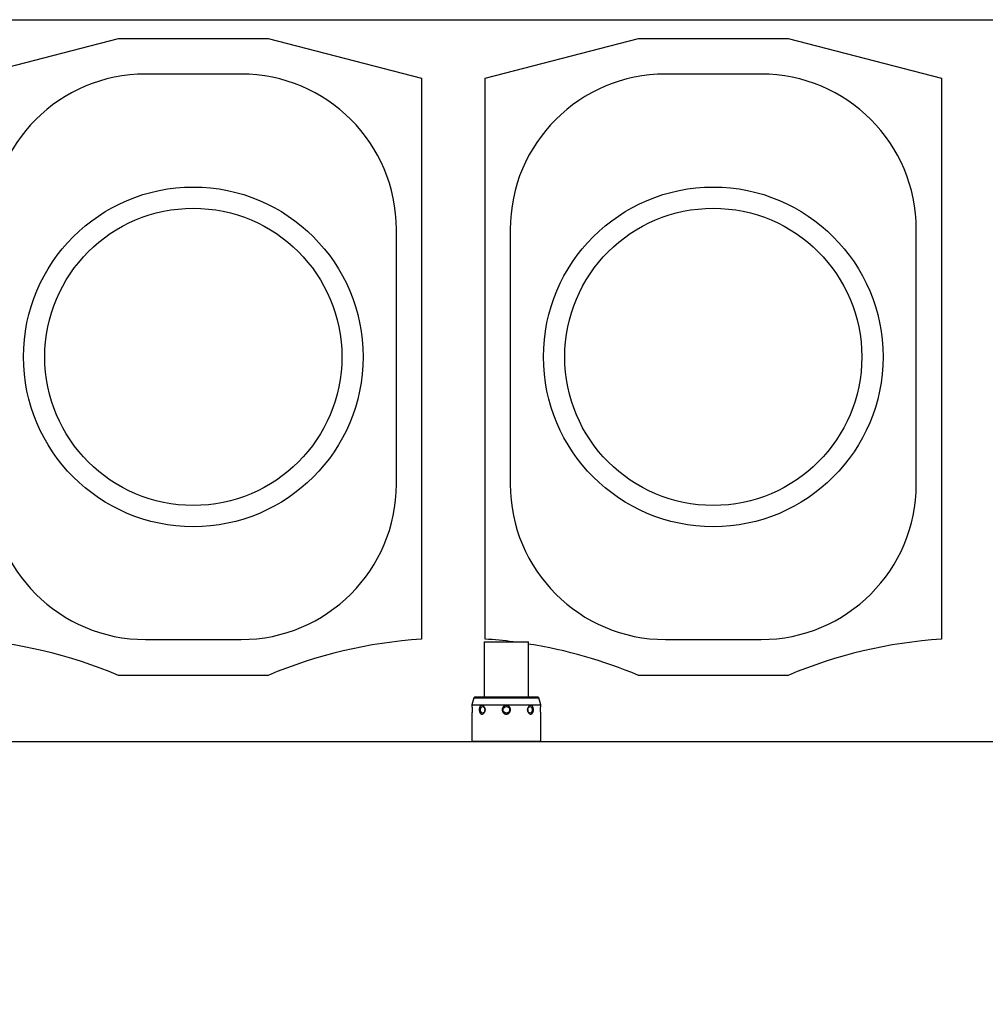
# Model space of a CAD drawing. Header units: inches. Extents: x 0 to 20790, y -12 to 14700.
# Tile 427 of 441: x 16005 to 16915, y 9796 to 10724. Entities that reach past the tile are written whole.
import ezdxf

# ---------------------------------------------------------------- set-up
doc = ezdxf.new("R2010")
doc.units = ezdxf.units.IN
doc.layers.add('1', color=7, linetype='Continuous', true_color=0xffffff)
doc.layers.add('254', color=7, linetype='Continuous', true_color=0xffffff)
doc.styles.add('latin_extended', font='simplex.shx')
doc.dimstyles.get("Standard").update_dxf_attribs({"dimtxt": 0.18, "dimasz": 0.18, "dimexe": 0.18, "dimexo": 0.0625, "dimgap": 0.09, "dimtad": 0, "dimtih": 1, "dimtoh": 1, "dimdec": 4, "dimzin": 0, "dimdsep": 46, "dimtxsty": 'Standard', "dimcen": 0.09, "dimadec": 0, "dimazin": 0, "dimtfac": 1, "dimtdec": 4, "dimtofl": 0, "dimtmove": 0, "dimatfit": 3, "dimfxl": 1, "dimtolj": 1, "dimtzin": 0, "dimarcsym": 0})

# ---------------------------------------------------------------- blocks, each defined once
blk = doc.blocks.new('_U1')
at = {"layer": '254', "color": 3, "linetype": 'Continuous', "lineweight": 13, "transparency": 16777216}
for p, q in [((14453.84, 10348.96), (14453.84, 8475.94)), ((19103.84, 9883.94), (19103.84, 8475.94)), ((14576.34, 8510.94), (18981.34, 8510.94))]:
    blk.add_line(p, q, dxfattribs=at)
at = {"layer": '254', "color": 3, "transparency": 16777216}
for points in [[(14576.34, 8531.36), (14576.34, 8490.52), (14453.84, 8510.94)], [(18981.34, 8490.52), (18981.34, 8531.36), (19103.84, 8510.94)]]:
    blk.add_solid(points, dxfattribs=at)
at = {"layer": 'Defpoints', "color": 0, "transparency": 16777216}
for p in [(14453.84, 10383.96), (19103.84, 9918.94), (19103.84, 8510.94)]:
    blk.add_point(p, dxfattribs=at)
at = {"layer": '254', "color": 2, "lineweight": 13, "transparency": 16777216, "insert": (16563.01, 8694.69), "char_height": 122.5, "attachment_point": 1, "style": 'latin_extended'}
blk.add_mtext('\\A1;4650', dxfattribs=at)

msp = doc.modelspace()

# ---------------------------------------------------------------- linework, layer by layer
at = {"layer": '1', "color": 2, "linetype": 'Continuous', "lineweight": 25}
for p, q in [((15373.376, 10723.972), (17867.81, 10723.972)), ((15953.838, 10668.971), (16098.338, 10706.342)), ((16098.338, 10706.342), (16239.338, 10706.342)), ((16239.338, 10706.342), (16383.838, 10668.971)), ((16443.838, 10668.971), (16588.338, 10706.342)), ((16588.338, 10706.342), (16729.338, 10706.342)), ((16729.338, 10706.342), (16873.838, 10668.971)), ((16213.838, 10672.792), (16123.838, 10672.792)), ((16383.838, 10668.971), (16383.838, 10140.471)), ((16443.838, 10140.471), (16443.838, 10668.971)), ((16703.838, 10672.792), (16613.838, 10672.792)), ((16873.838, 10668.971), (16873.838, 10140.471)), ((16360.188, 10286.442), (16360.188, 10526.442)), ((16467.488, 10526.442), (16467.488, 10286.442)), ((16850.188, 10286.442), (16850.188, 10526.442)), ((16123.838, 10140.092), (16213.838, 10140.092)), ((16442.838, 10137.942), (16484.838, 10137.942)), ((16442.838, 10137.942), (16442.838, 10085.943)), ((16484.838, 10085.943), (16484.838, 10137.942)), ((16613.838, 10140.092), (16703.838, 10140.092)), ((16239.338, 10106.342), (16098.338, 10106.342)), ((16729.338, 10106.342), (16588.338, 10106.342)), ((16433.155, 10085.259), (16431.338, 10078.477)), ((16433.838, 10085.942), (16433.155, 10085.259)), ((16433.155, 10085.259), (16494.521, 10085.259)), ((16493.838, 10085.942), (16433.838, 10085.942)), ((16494.521, 10085.259), (16493.838, 10085.942)), ((16496.338, 10078.477), (16494.521, 10085.259)), ((16431.338, 10078.477), (16431.338, 10077.998)), ((16431.338, 10078.477), (16496.338, 10078.477)), ((16496.338, 10078.025), (16496.338, 10078.477)), ((16431.338, 10069.852), (16431.338, 10044.442)), ((16496.338, 10044.442), (16496.338, 10069.894)), ((14453.838, 10043.942), (18263.787, 10043.942)), ((16431.338, 10044.442), (16431.838, 10043.942)), ((16431.338, 10044.442), (16496.338, 10044.442)), ((16495.838, 10043.942), (16496.338, 10044.442))]:
    msp.add_line(p, q, dxfattribs=at)
for centre, radius in [((16168.838, 10406.342), 160), ((16658.838, 10406.342), 160), ((16168.838, 10406.342), 140), ((16658.838, 10406.342), 140), ((16463.838, 10073.942), 3.1)]:
    msp.add_circle(centre, radius, dxfattribs=at)
for centre, radius, start, end in [((16123.838, 10526.442), 146.35, 90, 180), ((16213.838, 10526.442), 146.35, 0, 90), ((16613.838, 10526.442), 146.35, 90, 180), ((16703.838, 10526.442), 146.35, 0, 90), ((16123.838, 10286.442), 146.35, 180, 270), ((16213.838, 10286.442), 146.35, 270, 0), ((16613.838, 10286.442), 146.35, 180, 270), ((16703.838, 10286.442), 146.35, 270, 0), ((15924.065, 9691.457), 450, 67.21506, 86.206416), ((16413.611, 9691.457), 450, 93.793584, 112.78494), ((16414.065, 9691.457), 450, 82.833077, 86.206416), ((16903.611, 9691.457), 450, 93.793584, 112.78494), ((16414.065, 9691.457), 450, 67.21506, 80.951152)]:
    msp.add_arc(centre, radius, start, end, dxfattribs=at)
for centre, major_axis in [((16441.565, 10073.942), (0, -3.1)), ((16486.112, 10073.942), (0, 3.1))]:
    msp.add_ellipse(centre, major_axis=major_axis, ratio=0.7071068, dxfattribs=at)
for points, knots in [([(16431.338, 10078.042), (16431.338, 10078.042), (16431.339, 10078.039), (16431.339, 10078.033), (16431.34, 10078.03), (16431.34, 10078.025), (16431.341, 10078.021), (16431.342, 10078.01), (16431.343, 10078.001), (16431.347, 10077.968), (16431.353, 10077.911), (16431.362, 10077.827), (16431.368, 10077.766), (16431.37, 10077.754), (16431.372, 10077.728), (16431.374, 10077.714), (16431.378, 10077.673), (16431.381, 10077.644), (16431.39, 10077.553), (16431.397, 10077.486), (16431.41, 10077.342), (16431.417, 10077.265), (16431.428, 10077.141), (16431.432, 10077.098), (16431.438, 10077.031), (16431.44, 10077.009), (16431.444, 10076.964), (16431.453, 10076.849), (16431.462, 10076.728), (16431.477, 10076.528), (16431.485, 10076.423), (16431.495, 10076.261), (16431.5, 10076.179), (16431.506, 10076.094), (16431.509, 10076.037), (16431.51, 10076.008), (16431.519, 10075.864), (16431.525, 10075.746), (16431.536, 10075.507), (16431.546, 10075.264), (16431.554, 10075.012), (16431.558, 10074.852), (16431.559, 10074.82), (16431.56, 10074.756), (16431.561, 10074.724), (16431.563, 10074.627), (16431.564, 10074.562), (16431.567, 10074.367), (16431.57, 10074.108), (16431.57, 10073.848), (16431.568, 10073.588), (16431.566, 10073.458), (16431.564, 10073.296), (16431.563, 10073.263), (16431.562, 10073.198), (16431.56, 10073.102), (16431.557, 10073.006), (16431.552, 10072.816), (16431.544, 10072.566), (16431.534, 10072.324), (16431.525, 10072.146), (16431.522, 10072.086), (16431.516, 10071.969), (16431.513, 10071.911), (16431.503, 10071.739), (16431.489, 10071.518), (16431.474, 10071.313), (16431.459, 10071.114), (16431.452, 10071.019), (16431.442, 10070.905), (16431.44, 10070.882), (16431.437, 10070.838), (16431.435, 10070.816), (16431.429, 10070.75), (16431.425, 10070.708), (16431.414, 10070.586), (16431.4, 10070.434), (16431.387, 10070.305), (16431.379, 10070.217), (16431.374, 10070.174), (16431.37, 10070.136), (16431.368, 10070.11), (16431.366, 10070.098), (16431.36, 10070.039), (16431.351, 10069.959), (16431.345, 10069.905), (16431.341, 10069.865), (16431.34, 10069.852), (16431.339, 10069.843), (16431.338, 10069.842), (16431.338, 10069.842)], [0, 0, 0, 0, 0.0175937, 0.0175937, 0.0254062, 0.0254062, 0.0332187, 0.0332187, 0.0488437, 0.0488437, 0.0800937, 0.1113437, 0.1113437, 0.1191562, 0.1191562, 0.1269687, 0.1269687, 0.1425937, 0.1425937, 0.1738437, 0.1738437, 0.2050937, 0.2050937, 0.2207187, 0.2207187, 0.2285312, 0.2285312, 0.2363437, 0.2675937, 0.2675937, 0.2988437, 0.2988437, 0.3144687, 0.3222812, 0.3222812, 0.3300937, 0.3300937, 0.3613437, 0.3613437, 0.3925937, 0.4238437, 0.4238437, 0.4316562, 0.4316562, 0.4394687, 0.4394687, 0.4550937, 0.4550937, 0.4863437, 0.5175937, 0.5175937, 0.5488437, 0.5488437, 0.5566562, 0.5566562, 0.5644687, 0.5800937, 0.5800937, 0.6113437, 0.6425937, 0.6425937, 0.6582187, 0.6582187, 0.6738437, 0.6738437, 0.7050937, 0.7363437, 0.7363437, 0.7675937, 0.7675937, 0.7754062, 0.7754062, 0.7832187, 0.7832187, 0.7988437, 0.7988437, 0.8300937, 0.8613437, 0.8613437, 0.8769687, 0.8847812, 0.8847812, 0.8925937, 0.8925937, 0.9238437, 0.9550937, 0.9550937, 0.9863437, 0.9863437, 1, 1, 1, 1]), ([(16439.267, 10070.673), (16439.199, 10070.755), (16439.136, 10070.842), (16439.015, 10071.024), (16438.901, 10071.215), (16438.799, 10071.423), (16438.74, 10071.559), (16438.728, 10071.586), (16438.706, 10071.641), (16438.672, 10071.724), (16438.641, 10071.808), (16438.581, 10071.979), (16438.508, 10072.211), (16438.449, 10072.454), (16438.41, 10072.64), (16438.398, 10072.703), (16438.376, 10072.829), (16438.365, 10072.893), (16438.337, 10073.084), (16438.308, 10073.34), (16438.285, 10073.727), (16438.284, 10073.989), (16438.288, 10074.153), (16438.289, 10074.186), (16438.292, 10074.251), (16438.297, 10074.349), (16438.303, 10074.447), (16438.319, 10074.64), (16438.348, 10074.896), (16438.391, 10075.146), (16438.428, 10075.332), (16438.449, 10075.424), (16438.471, 10075.516), (16438.486, 10075.577), (16438.494, 10075.607), (16438.535, 10075.758), (16438.607, 10075.992), (16438.693, 10076.214), (16438.785, 10076.429), (16438.835, 10076.533), (16438.915, 10076.684), (16438.942, 10076.734), (16438.999, 10076.831), (16439.029, 10076.878), (16439.119, 10077.017), (16439.244, 10077.191), (16439.381, 10077.345), (16439.524, 10077.488), (16439.599, 10077.555), (16439.697, 10077.631), (16439.716, 10077.646), (16439.756, 10077.675), (16439.816, 10077.717), (16439.876, 10077.756), (16439.999, 10077.828), (16440.083, 10077.87), (16440.254, 10077.94), (16440.341, 10077.969), (16440.453, 10077.996), (16440.476, 10078.001), (16440.521, 10078.01), (16440.544, 10078.014), (16440.612, 10078.025), (16440.658, 10078.031), (16440.796, 10078.043), (16440.98, 10078.044), (16441.165, 10078.018), (16441.304, 10077.988), (16441.35, 10077.976), (16441.42, 10077.956), (16441.443, 10077.949), (16441.49, 10077.933), (16441.605, 10077.893), (16441.719, 10077.843), (16441.897, 10077.749), (16441.985, 10077.696), (16442.115, 10077.607), (16442.157, 10077.576), (16442.242, 10077.511), (16442.284, 10077.476), (16442.409, 10077.37), (16442.488, 10077.293), (16442.642, 10077.131), (16442.716, 10077.044), (16442.823, 10076.908), (16442.857, 10076.861), (16442.926, 10076.765), (16442.959, 10076.716), (16443.057, 10076.565), (16443.118, 10076.461), (16443.232, 10076.247), (16443.339, 10076.026), (16443.429, 10075.793), (16443.481, 10075.643), (16443.491, 10075.613), (16443.511, 10075.552), (16443.52, 10075.522), (16443.548, 10075.43), (16443.566, 10075.368), (16443.614, 10075.183), (16443.67, 10074.932), (16443.708, 10074.677), (16443.73, 10074.483), (16443.739, 10074.386), (16443.746, 10074.288), (16443.749, 10074.223), (16443.751, 10074.19), (16443.757, 10074.026), (16443.758, 10073.764), (16443.732, 10073.376), (16443.696, 10073.12), (16443.662, 10072.929), (16443.649, 10072.866), (16443.629, 10072.771), (16443.622, 10072.739), (16443.607, 10072.676), (16443.569, 10072.519), (16443.488, 10072.245), (16443.399, 10072.012), (16443.303, 10071.784), (16443.25, 10071.673), (16443.179, 10071.537), (16443.165, 10071.51), (16443.135, 10071.456), (16443.12, 10071.43), (16443.075, 10071.351), (16443.044, 10071.3), (16442.948, 10071.149), (16442.814, 10070.956), (16442.668, 10070.782), (16442.554, 10070.659), (16442.496, 10070.599), (16442.435, 10070.541), (16442.395, 10070.504), (16442.375, 10070.485), (16442.272, 10070.394), (16442.103, 10070.261), (16441.929, 10070.153), (16441.752, 10070.056), (16441.661, 10070.014), (16441.547, 10069.97), (16441.523, 10069.962), (16441.477, 10069.945), (16441.454, 10069.938), (16441.384, 10069.916), (16441.338, 10069.904), (16441.199, 10069.871), (16441.013, 10069.841), (16440.829, 10069.839), (16440.692, 10069.849), (16440.646, 10069.853), (16440.577, 10069.863), (16440.554, 10069.867), (16440.509, 10069.875), (16440.486, 10069.88), (16440.374, 10069.905), (16440.286, 10069.932), (16440.113, 10069.999), (16440.029, 10070.04), (16439.905, 10070.11), (16439.864, 10070.135), (16439.783, 10070.188), (16439.743, 10070.217), (16439.625, 10070.306), (16439.55, 10070.372), (16439.441, 10070.478), (16439.405, 10070.515), (16439.335, 10070.592), (16439.3, 10070.632), (16439.267, 10070.673)], [0, 0, 0, 0, 0.015625, 0.015625, 0.03125, 0.046875, 0.046875, 0.0507813, 0.0507813, 0.0546875, 0.0625, 0.0625, 0.078125, 0.09375, 0.09375, 0.1015625, 0.1015625, 0.109375, 0.109375, 0.125, 0.140625, 0.15625, 0.15625, 0.1601563, 0.1601563, 0.1640625, 0.171875, 0.171875, 0.1875, 0.203125, 0.203125, 0.2109375, 0.2148438, 0.2148438, 0.21875, 0.21875, 0.234375, 0.25, 0.25, 0.265625, 0.265625, 0.2734375, 0.2734375, 0.28125, 0.28125, 0.296875, 0.3125, 0.3125, 0.328125, 0.328125, 0.3320313, 0.3320313, 0.3359375, 0.34375, 0.34375, 0.359375, 0.359375, 0.375, 0.375, 0.3789063, 0.3789063, 0.3828125, 0.3828125, 0.390625, 0.390625, 0.40625, 0.421875, 0.421875, 0.4296875, 0.4296875, 0.4335937, 0.4335937, 0.4375, 0.453125, 0.453125, 0.46875, 0.46875, 0.4765625, 0.4765625, 0.484375, 0.484375, 0.5, 0.5, 0.515625, 0.515625, 0.5234375, 0.5234375, 0.53125, 0.53125, 0.546875, 0.546875, 0.5625, 0.578125, 0.578125, 0.5820312, 0.5820312, 0.5859375, 0.5859375, 0.59375, 0.59375, 0.609375, 0.625, 0.625, 0.6328125, 0.6367188, 0.6367188, 0.640625, 0.640625, 0.65625, 0.671875, 0.6875, 0.6875, 0.6953125, 0.6953125, 0.6992188, 0.6992188, 0.703125, 0.71875, 0.734375, 0.734375, 0.75, 0.75, 0.7539063, 0.7539063, 0.7578125, 0.7578125, 0.765625, 0.765625, 0.78125, 0.796875, 0.796875, 0.8046875, 0.8085938, 0.8085938, 0.8125, 0.8125, 0.828125, 0.84375, 0.84375, 0.859375, 0.859375, 0.8632813, 0.8632813, 0.8671875, 0.8671875, 0.875, 0.875, 0.890625, 0.90625, 0.90625, 0.9140625, 0.9140625, 0.9179688, 0.9179688, 0.921875, 0.921875, 0.9375, 0.9375, 0.953125, 0.953125, 0.9609375, 0.9609375, 0.96875, 0.96875, 0.984375, 0.984375, 0.9921875, 0.9921875, 1, 1, 1, 1]), ([(16462.605, 10070.056), (16462.481, 10070.1), (16462.36, 10070.151), (16462.126, 10070.264), (16461.898, 10070.388), (16461.682, 10070.536), (16461.552, 10070.636), (16461.526, 10070.656), (16461.475, 10070.697), (16461.399, 10070.76), (16461.326, 10070.825), (16461.184, 10070.958), (16461.003, 10071.145), (16460.841, 10071.348), (16460.745, 10071.481), (16460.726, 10071.508), (16460.689, 10071.562), (16460.671, 10071.589), (16460.617, 10071.672), (16460.583, 10071.727), (16460.484, 10071.896), (16460.364, 10072.126), (16460.265, 10072.367), (16460.199, 10072.551), (16460.168, 10072.644), (16460.14, 10072.738), (16460.122, 10072.801), (16460.114, 10072.833), (16460.073, 10072.992), (16460.046, 10073.12), (16460.005, 10073.376), (16459.975, 10073.634), (16459.968, 10073.895), (16459.971, 10074.058), (16459.972, 10074.091), (16459.975, 10074.157), (16459.976, 10074.189), (16459.983, 10074.288), (16459.989, 10074.353), (16460.01, 10074.548), (16460.05, 10074.805), (16460.114, 10075.057), (16460.188, 10075.305), (16460.231, 10075.429), (16460.293, 10075.581), (16460.305, 10075.611), (16460.331, 10075.671), (16460.371, 10075.761), (16460.414, 10075.849), (16460.504, 10076.023), (16460.633, 10076.247), (16460.783, 10076.459), (16460.904, 10076.612), (16460.966, 10076.687), (16461.031, 10076.761), (16461.075, 10076.81), (16461.098, 10076.834), (16461.211, 10076.952), (16461.4, 10077.131), (16461.604, 10077.29), (16461.817, 10077.439), (16461.927, 10077.508), (16462.07, 10077.587), (16462.099, 10077.603), (16462.157, 10077.633), (16462.186, 10077.648), (16462.275, 10077.692), (16462.334, 10077.719), (16462.514, 10077.796), (16462.758, 10077.885), (16463.01, 10077.949), (16463.202, 10077.986), (16463.266, 10077.997), (16463.363, 10078.011), (16463.396, 10078.015), (16463.461, 10078.022), (16463.494, 10078.025), (16463.658, 10078.039), (16463.788, 10078.044), (16464.048, 10078.038), (16464.178, 10078.028), (16464.371, 10078.003), (16464.468, 10077.988), (16464.565, 10077.969), (16464.629, 10077.955), (16464.661, 10077.948), (16464.821, 10077.909), (16464.946, 10077.872), (16465.191, 10077.784), (16465.431, 10077.684), (16465.661, 10077.56), (16465.801, 10077.474), (16465.829, 10077.456), (16465.884, 10077.421), (16465.966, 10077.366), (16466.045, 10077.309), (16466.2, 10077.19), (16466.398, 10077.022), (16466.58, 10076.836), (16466.688, 10076.713), (16466.71, 10076.688), (16466.752, 10076.637), (16466.773, 10076.612), (16466.834, 10076.535), (16466.873, 10076.483), (16466.988, 10076.324), (16467.13, 10076.107), (16467.251, 10075.876), (16467.333, 10075.699), (16467.36, 10075.639), (16467.397, 10075.548), (16467.409, 10075.518), (16467.433, 10075.456), (16467.444, 10075.426), (16467.5, 10075.271), (16467.538, 10075.147), (16467.603, 10074.895), (16467.656, 10074.641), (16467.687, 10074.382), (16467.701, 10074.185), (16467.704, 10074.12), (16467.708, 10073.988), (16467.708, 10073.923), (16467.704, 10073.727), (16467.687, 10073.468), (16467.647, 10073.211), (16467.608, 10073.02), (16467.587, 10072.924), (16467.562, 10072.829), (16467.545, 10072.766), (16467.535, 10072.734), (16467.488, 10072.577), (16467.402, 10072.331), (16467.24, 10071.977), (16467.11, 10071.752), (16467.005, 10071.587), (16466.968, 10071.533), (16466.911, 10071.453), (16466.892, 10071.426), (16466.853, 10071.373), (16466.833, 10071.347), (16466.732, 10071.219), (16466.562, 10071.022), (16466.374, 10070.844), (16466.177, 10070.675), (16466.075, 10070.595), (16465.914, 10070.482), (16465.859, 10070.446), (16465.748, 10070.376), (16465.691, 10070.343), (16465.521, 10070.248), (16465.404, 10070.191), (16465.166, 10070.089), (16465.044, 10070.044), (16464.857, 10069.986), (16464.794, 10069.968), (16464.699, 10069.944), (16464.667, 10069.937), (16464.602, 10069.922), (16464.57, 10069.916), (16464.409, 10069.884), (16464.151, 10069.848), (16463.891, 10069.84), (16463.696, 10069.844), (16463.598, 10069.848), (16463.5, 10069.857), (16463.435, 10069.864), (16463.402, 10069.868), (16463.239, 10069.889), (16463.11, 10069.913), (16462.919, 10069.959), (16462.855, 10069.976), (16462.73, 10070.013), (16462.667, 10070.034), (16462.605, 10070.056)], [0, 0, 0, 0, 0.015625, 0.015625, 0.03125, 0.046875, 0.046875, 0.0507813, 0.0507813, 0.0546875, 0.0625, 0.0625, 0.078125, 0.09375, 0.09375, 0.0976563, 0.0976563, 0.1015625, 0.1015625, 0.109375, 0.109375, 0.125, 0.140625, 0.140625, 0.1484375, 0.1523438, 0.1523438, 0.15625, 0.15625, 0.171875, 0.171875, 0.1875, 0.203125, 0.203125, 0.2070313, 0.2070313, 0.2109375, 0.2109375, 0.21875, 0.21875, 0.234375, 0.25, 0.25, 0.265625, 0.265625, 0.2695313, 0.2695313, 0.2734375, 0.28125, 0.28125, 0.296875, 0.3125, 0.3125, 0.3203125, 0.3242188, 0.3242188, 0.328125, 0.328125, 0.34375, 0.359375, 0.359375, 0.375, 0.375, 0.3789063, 0.3789063, 0.3828125, 0.3828125, 0.390625, 0.390625, 0.40625, 0.421875, 0.421875, 0.4296875, 0.4296875, 0.4335938, 0.4335938, 0.4375, 0.4375, 0.453125, 0.453125, 0.46875, 0.46875, 0.4765625, 0.4804688, 0.4804688, 0.484375, 0.484375, 0.5, 0.5, 0.515625, 0.53125, 0.53125, 0.5351563, 0.5351563, 0.5390625, 0.546875, 0.546875, 0.5625, 0.578125, 0.578125, 0.5820313, 0.5820313, 0.5859375, 0.5859375, 0.59375, 0.59375, 0.609375, 0.625, 0.625, 0.6328125, 0.6328125, 0.6367188, 0.6367188, 0.640625, 0.640625, 0.65625, 0.65625, 0.671875, 0.6875, 0.6875, 0.6953125, 0.6953125, 0.703125, 0.703125, 0.71875, 0.734375, 0.734375, 0.7421875, 0.7460938, 0.7460938, 0.75, 0.75, 0.765625, 0.78125, 0.796875, 0.796875, 0.8046875, 0.8046875, 0.8085938, 0.8085938, 0.8125, 0.8125, 0.828125, 0.84375, 0.84375, 0.859375, 0.859375, 0.8671875, 0.8671875, 0.875, 0.875, 0.890625, 0.890625, 0.90625, 0.90625, 0.9140625, 0.9140625, 0.9179688, 0.9179688, 0.921875, 0.921875, 0.9375, 0.953125, 0.953125, 0.9609375, 0.9648438, 0.9648438, 0.96875, 0.96875, 0.984375, 0.984375, 0.9921875, 0.9921875, 1, 1, 1, 1]), ([(16486.903, 10069.843), (16486.81, 10069.839), (16486.717, 10069.842), (16486.532, 10069.862), (16486.347, 10069.895), (16486.163, 10069.956), (16486.048, 10070.003), (16486.025, 10070.013), (16485.979, 10070.033), (16485.911, 10070.065), (16485.844, 10070.1), (16485.711, 10070.175), (16485.537, 10070.287), (16485.37, 10070.423), (16485.248, 10070.534), (16485.208, 10070.573), (16485.129, 10070.652), (16485.09, 10070.693), (16484.977, 10070.819), (16484.832, 10070.997), (16484.7, 10071.192), (16484.605, 10071.345), (16484.575, 10071.397), (16484.515, 10071.504), (16484.486, 10071.558), (16484.403, 10071.722), (16484.352, 10071.834), (16484.257, 10072.064), (16484.214, 10072.181), (16484.156, 10072.362), (16484.128, 10072.453), (16484.103, 10072.546), (16484.087, 10072.608), (16484.079, 10072.639), (16484.041, 10072.796), (16484.015, 10072.923), (16483.972, 10073.178), (16483.939, 10073.434), (16483.924, 10073.693), (16483.92, 10073.889), (16483.92, 10073.955), (16483.921, 10074.054), (16483.922, 10074.087), (16483.924, 10074.152), (16483.931, 10074.316), (16483.956, 10074.607), (16483.997, 10074.861), (16484.046, 10075.113), (16484.076, 10075.238), (16484.127, 10075.424), (16484.145, 10075.485), (16484.183, 10075.607), (16484.204, 10075.667), (16484.267, 10075.845), (16484.36, 10076.075), (16484.468, 10076.294), (16484.556, 10076.453), (16484.601, 10076.531), (16484.648, 10076.608), (16484.68, 10076.658), (16484.696, 10076.684), (16484.779, 10076.808), (16484.917, 10076.997), (16485.066, 10077.166), (16485.221, 10077.325), (16485.301, 10077.399), (16485.425, 10077.504), (16485.467, 10077.537), (16485.532, 10077.585), (16485.553, 10077.601), (16485.597, 10077.631), (16485.618, 10077.646), (16485.727, 10077.718), (16485.904, 10077.821), (16486.085, 10077.898), (16486.222, 10077.945), (16486.268, 10077.96), (16486.338, 10077.979), (16486.361, 10077.985), (16486.408, 10077.996), (16486.431, 10078.001), (16486.548, 10078.024), (16486.641, 10078.035), (16486.826, 10078.044), (16486.917, 10078.041), (16487.099, 10078.022), (16487.189, 10078.006), (16487.302, 10077.976), (16487.324, 10077.97), (16487.368, 10077.956), (16487.435, 10077.934), (16487.5, 10077.909), (16487.628, 10077.854), (16487.795, 10077.767), (16487.953, 10077.654), (16488.069, 10077.561), (16488.107, 10077.528), (16488.181, 10077.459), (16488.217, 10077.424), (16488.324, 10077.313), (16488.46, 10077.156), (16488.584, 10076.979), (16488.658, 10076.862), (16488.673, 10076.838), (16488.702, 10076.79), (16488.716, 10076.765), (16488.758, 10076.692), (16488.785, 10076.641), (16488.864, 10076.488), (16488.912, 10076.383), (16489.003, 10076.166), (16489.045, 10076.054), (16489.103, 10075.881), (16489.13, 10075.793), (16489.156, 10075.703), (16489.173, 10075.643), (16489.181, 10075.613), (16489.22, 10075.462), (16489.248, 10075.339), (16489.296, 10075.09), (16489.337, 10074.839), (16489.363, 10074.582), (16489.375, 10074.419), (16489.377, 10074.386), (16489.381, 10074.321), (16489.383, 10074.288), (16489.388, 10074.19), (16489.39, 10074.124), (16489.393, 10073.929), (16489.39, 10073.669), (16489.373, 10073.41), (16489.348, 10073.153), (16489.332, 10073.025), (16489.307, 10072.865), (16489.302, 10072.834), (16489.291, 10072.77), (16489.274, 10072.676), (16489.255, 10072.583), (16489.215, 10072.399), (16489.154, 10072.158), (16489.079, 10071.927), (16489.017, 10071.757), (16488.996, 10071.702), (16488.951, 10071.591), (16488.927, 10071.536), (16488.855, 10071.376), (16488.752, 10071.171), (16488.636, 10070.983), (16488.514, 10070.805), (16488.45, 10070.72), (16488.365, 10070.619), (16488.348, 10070.599), (16488.313, 10070.56), (16488.296, 10070.541), (16488.242, 10070.484), (16488.206, 10070.448), (16488.096, 10070.344), (16487.945, 10070.218), (16487.784, 10070.115), (16487.659, 10070.047), (16487.617, 10070.026), (16487.553, 10069.997), (16487.532, 10069.988), (16487.488, 10069.97), (16487.466, 10069.961), (16487.357, 10069.921), (16487.268, 10069.896), (16487.132, 10069.868), (16487.087, 10069.861), (16486.995, 10069.85), (16486.949, 10069.846), (16486.903, 10069.843)], [0, 0, 0, 0, 0.015625, 0.015625, 0.03125, 0.046875, 0.046875, 0.0507812, 0.0507812, 0.0546875, 0.0625, 0.0625, 0.078125, 0.09375, 0.09375, 0.1015625, 0.1015625, 0.109375, 0.109375, 0.125, 0.140625, 0.140625, 0.1484375, 0.1484375, 0.15625, 0.15625, 0.171875, 0.171875, 0.1875, 0.1875, 0.1953125, 0.1992188, 0.1992188, 0.203125, 0.203125, 0.21875, 0.21875, 0.234375, 0.25, 0.25, 0.2578125, 0.2578125, 0.2617188, 0.2617188, 0.265625, 0.28125, 0.296875, 0.296875, 0.3125, 0.3125, 0.3203125, 0.3203125, 0.328125, 0.328125, 0.34375, 0.359375, 0.359375, 0.3671875, 0.3710938, 0.3710938, 0.375, 0.375, 0.390625, 0.40625, 0.40625, 0.421875, 0.421875, 0.4296875, 0.4296875, 0.4335938, 0.4335938, 0.4375, 0.4375, 0.453125, 0.46875, 0.46875, 0.4765625, 0.4765625, 0.4804688, 0.4804688, 0.484375, 0.484375, 0.5, 0.5, 0.515625, 0.515625, 0.53125, 0.53125, 0.5351563, 0.5351563, 0.5390625, 0.546875, 0.546875, 0.5625, 0.578125, 0.578125, 0.5859375, 0.5859375, 0.59375, 0.59375, 0.609375, 0.625, 0.625, 0.6289063, 0.6289063, 0.6328125, 0.6328125, 0.640625, 0.640625, 0.65625, 0.65625, 0.671875, 0.671875, 0.6796875, 0.6835938, 0.6835938, 0.6875, 0.6875, 0.703125, 0.703125, 0.71875, 0.734375, 0.734375, 0.7382813, 0.7382813, 0.7421875, 0.7421875, 0.75, 0.75, 0.765625, 0.78125, 0.78125, 0.796875, 0.796875, 0.8007813, 0.8007813, 0.8046875, 0.8125, 0.8125, 0.828125, 0.84375, 0.84375, 0.8515625, 0.8515625, 0.859375, 0.859375, 0.875, 0.890625, 0.890625, 0.90625, 0.90625, 0.9101563, 0.9101563, 0.9140625, 0.9140625, 0.921875, 0.921875, 0.9375, 0.953125, 0.953125, 0.9609375, 0.9609375, 0.9648437, 0.9648437, 0.96875, 0.96875, 0.984375, 0.984375, 0.9921875, 0.9921875, 1, 1, 1, 1]), ([(16496.338, 10069.842), (16496.338, 10069.842), (16496.338, 10069.845), (16496.337, 10069.855), (16496.336, 10069.861), (16496.335, 10069.873), (16496.334, 10069.878), (16496.333, 10069.888), (16496.333, 10069.893), (16496.329, 10069.922), (16496.326, 10069.952), (16496.318, 10070.025), (16496.314, 10070.068), (16496.306, 10070.142), (16496.303, 10070.168), (16496.297, 10070.224), (16496.294, 10070.254), (16496.285, 10070.347), (16496.278, 10070.415), (16496.265, 10070.56), (16496.257, 10070.639), (16496.246, 10070.764), (16496.241, 10070.828), (16496.235, 10070.896), (16496.231, 10070.941), (16496.229, 10070.965), (16496.22, 10071.082), (16496.212, 10071.179), (16496.198, 10071.382), (16496.183, 10071.592), (16496.17, 10071.816), (16496.16, 10071.989), (16496.157, 10072.048), (16496.151, 10072.166), (16496.148, 10072.226), (16496.14, 10072.407), (16496.13, 10072.651), (16496.122, 10072.902), (16496.117, 10073.093), (16496.115, 10073.19), (16496.113, 10073.287), (16496.112, 10073.352), (16496.112, 10073.384), (16496.109, 10073.547), (16496.108, 10073.677), (16496.107, 10073.937), (16496.107, 10074.197), (16496.111, 10074.456), (16496.114, 10074.65), (16496.115, 10074.714), (16496.118, 10074.844), (16496.12, 10074.907), (16496.126, 10075.098), (16496.134, 10075.347), (16496.145, 10075.588), (16496.156, 10075.825), (16496.162, 10075.941), (16496.171, 10076.084), (16496.172, 10076.112), (16496.176, 10076.168), (16496.181, 10076.252), (16496.186, 10076.333), (16496.197, 10076.493), (16496.212, 10076.698), (16496.227, 10076.886), (16496.238, 10077.022), (16496.244, 10077.088), (16496.249, 10077.151), (16496.253, 10077.193), (16496.255, 10077.214), (16496.264, 10077.315), (16496.278, 10077.466), (16496.291, 10077.593), (16496.303, 10077.709), (16496.308, 10077.761), (16496.314, 10077.819), (16496.315, 10077.83), (16496.318, 10077.851), (16496.319, 10077.861), (16496.322, 10077.891), (16496.324, 10077.909), (16496.329, 10077.958), (16496.335, 10078.009), (16496.337, 10078.034), (16496.338, 10078.041), (16496.338, 10078.042), (16496.338, 10078.042)], [0, 0, 0, 0, 0.0202736, 0.0202736, 0.0358928, 0.0358928, 0.0437024, 0.0437024, 0.0515119, 0.0515119, 0.0827502, 0.0827502, 0.1139885, 0.1139885, 0.1296076, 0.1296076, 0.1452268, 0.1452268, 0.1764651, 0.1764651, 0.2077034, 0.2077034, 0.2233225, 0.2311321, 0.2311321, 0.2389416, 0.2389416, 0.2701799, 0.2701799, 0.3014182, 0.3326565, 0.3326565, 0.3482756, 0.3482756, 0.3638948, 0.3638948, 0.3951331, 0.4263714, 0.4263714, 0.4419905, 0.4498001, 0.4498001, 0.4576096, 0.4576096, 0.4888479, 0.4888479, 0.5200862, 0.5513245, 0.5513245, 0.5669436, 0.5669436, 0.5825628, 0.5825628, 0.6138011, 0.6450394, 0.6450394, 0.6762776, 0.6762776, 0.6840872, 0.6840872, 0.6918968, 0.7075159, 0.7075159, 0.7387542, 0.7699925, 0.7699925, 0.7856116, 0.7934212, 0.7934212, 0.8012308, 0.8012308, 0.8324691, 0.8637074, 0.8637074, 0.8949456, 0.8949456, 0.9027552, 0.9027552, 0.9105648, 0.9105648, 0.9261839, 0.9261839, 0.9574222, 0.9886605, 0.9886605, 1, 1, 1, 1])]:
    msp.add_open_spline(points, degree=3, knots=knots, dxfattribs=at)

# ---------------------------------------------------------------- dimensions: what is measured, and where the dimension line sits
at = {"layer": '254', "color": 2, "linetype": 'Continuous', "lineweight": 13}
dim = msp.add_linear_dim(base=(19103.838, 8510.942), p1=(14453.838, 10383.957), p2=(19103.838, 9918.942), dimstyle='Standard', override={"dimscale": 35, "dimtxt": 3.5, "dimasz": 3.5, "dimexe": 1, "dimexo": 1, "dimgap": 1.75, "dimtad": 1, "dimtih": 1, "dimtoh": 0, "dimdec": 2, "dimlfac": 1, "dimzin": 8, "dimdsep": 46, "dimlunit": 2, "dimtxsty": 'latin_extended', "dimsah": 1, "dimse1": 0, "dimse2": 0, "dimsd1": 0, "dimsd2": 0, "dimclrd": 3, "dimclre": 3, "dimclrt": 2, "dimtol": 0, "dimtm": -0.1, "dimtfac": 0.714286, "dimtdec": 3, "dimtofl": 1, "dimtmove": 0, "dimtzin": 8, "dimlwd": 13, "dimlwe": 13}, dxfattribs=at)
dim.commit()
dim.dimension.update_dxf_attribs({"geometry": '_U1', "text_midpoint": (16778.838, 8510.942), "dimtype": 160})

doc.saveas('drawing.dxf')
